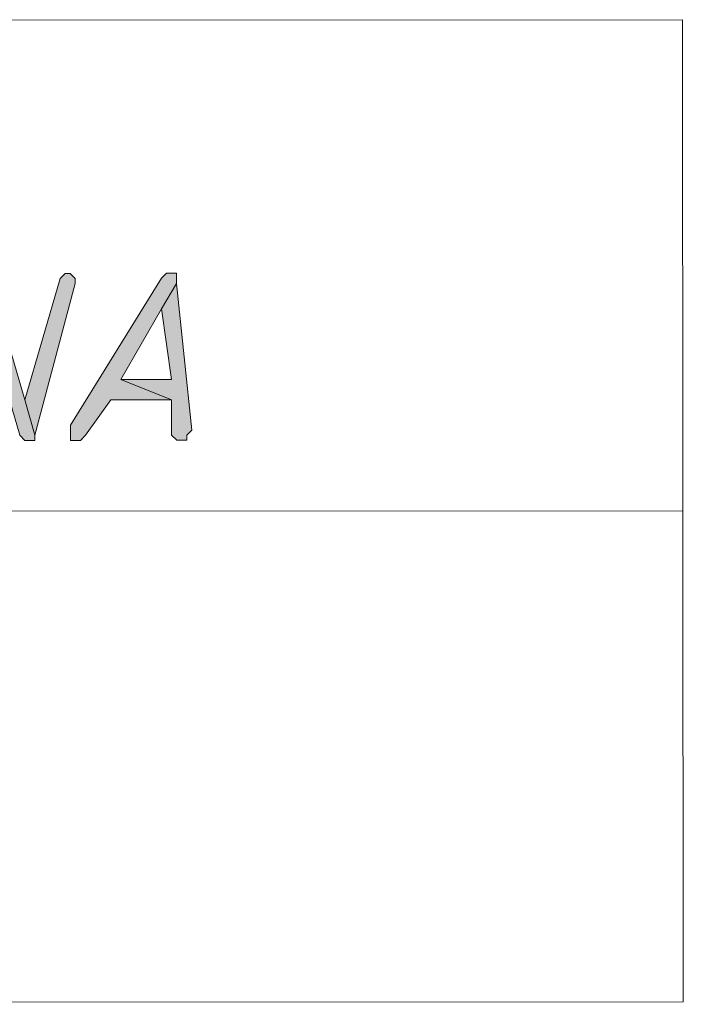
# Model space of a CAD drawing. Header units: inches. Extents: x -5850 to 5646, y 8947 to 13007.
# Tile 393 of 548: x -871 to -816, y 9670 to 9752. Entities that reach past the tile are written whole.
import ezdxf

# ---------------------------------------------------------------- set-up
doc = ezdxf.new("R2010")
doc.units = ezdxf.units.IN
doc.header["$MEASUREMENT"] = 0
for name, color, linetype in [('at_Entity', 7, 'Continuous'), ('at_Rect', 7, 'Continuous'), ('at_Solid', 7, 'Continuous')]:
    doc.layers.add(name, color=color, linetype=linetype)

msp = doc.modelspace()

# ---------------------------------------------------------------- hatches: boundary and pattern name
at = {"layer": 'at_Solid', "lineweight": 20}
for points in [[(-874.88, 9730.565), (-875.303, 9730.147), (-874.453, 9727.186), (-871.488, 9717.057), (-871.064, 9716.633), (-870.222, 9716.634), (-870.222, 9717.058), (-871.067, 9720.012), (-874.032, 9730.148), (-874.456, 9730.566)], [(-867.697, 9730.572), (-868.121, 9730.153), (-871.067, 9720.012), (-870.222, 9717.058), (-866.854, 9729.73), (-866.855, 9730.154), (-867.279, 9730.572)], [(-858.831, 9730.579), (-859.249, 9730.579), (-859.672, 9730.161), (-867.268, 9717.902), (-867.267, 9716.636), (-866.419, 9716.637), (-865.995, 9717.061), (-863.89, 9720.019), (-858.821, 9720.023), (-863.044, 9721.709), (-859.67, 9727.623), (-858.406, 9729.738), (-858.407, 9730.58)], [(-858.406, 9729.738), (-859.67, 9727.623), (-858.823, 9721.713), (-863.044, 9721.709), (-858.821, 9720.023), (-858.819, 9717.068), (-858.394, 9716.644), (-857.552, 9716.645), (-857.553, 9717.069), (-857.129, 9717.488)]]:
    msp.add_hatch(color=7, dxfattribs=at).paths.add_polyline_path(points)

# ---------------------------------------------------------------- linework, layer by layer
at = {"layer": 'at_Entity', "color": 7, "lineweight": 20}
for p, q in [((-871.067, 9720.012), (-874.032, 9730.148)), ((-868.121, 9730.153), (-871.067, 9720.012)), ((-867.697, 9730.572), (-868.121, 9730.153)), ((-868.121, 9730.153), (-868.121, 9730.153)), ((-867.697, 9730.572), (-867.697, 9730.572)), ((-867.279, 9730.572), (-867.697, 9730.572)), ((-866.855, 9730.154), (-867.279, 9730.572)), ((-859.672, 9730.161), (-867.268, 9717.902)), ((-866.854, 9729.73), (-866.855, 9730.154)), ((-859.249, 9730.579), (-859.672, 9730.161)), ((-858.831, 9730.579), (-859.249, 9730.579)), ((-858.407, 9730.58), (-858.831, 9730.579)), ((-858.406, 9729.738), (-858.407, 9730.58)), ((-870.222, 9717.058), (-866.854, 9729.73)), ((-858.406, 9729.738), (-859.67, 9727.623)), ((-859.67, 9727.623), (-858.406, 9729.738)), ((-857.129, 9717.488), (-858.406, 9729.738)), ((-863.044, 9721.709), (-859.67, 9727.623)), ((-859.67, 9727.623), (-858.823, 9721.713)), ((-874.453, 9727.186), (-871.488, 9717.057)), ((-858.823, 9721.713), (-863.044, 9721.709)), ((-863.044, 9721.709), (-858.821, 9720.023)), ((-858.821, 9720.023), (-863.044, 9721.709)), ((-871.067, 9720.012), (-870.222, 9717.058)), ((-870.222, 9717.058), (-871.067, 9720.012)), ((-865.995, 9717.061), (-863.89, 9720.019)), ((-863.89, 9720.019), (-858.821, 9720.023)), ((-858.821, 9720.023), (-858.819, 9717.068)), ((-867.268, 9717.902), (-867.267, 9716.636)), ((-871.488, 9717.057), (-871.488, 9717.057)), ((-871.488, 9717.057), (-871.064, 9716.633)), ((-870.222, 9716.634), (-870.222, 9717.058)), ((-866.419, 9716.637), (-865.995, 9717.061)), ((-858.819, 9717.068), (-858.394, 9716.644)), ((-857.553, 9717.069), (-857.129, 9717.488)), ((-857.552, 9716.645), (-857.553, 9717.069)), ((-871.064, 9716.633), (-870.222, 9716.634)), ((-867.267, 9716.636), (-866.419, 9716.637)), ((-858.394, 9716.644), (-857.552, 9716.645)), ((-1062.408, 9710.546), (-816.148, 9710.766))]:
    msp.add_line(p, q, dxfattribs=at)
at = {"layer": 'at_Rect', "color": 7, "lineweight": 20}
for p, q in [((-1062.444, 9751.521), (-816.184, 9751.74)), ((-816.111, 9669.796), (-816.184, 9751.74)), ((-816.111, 9669.796), (-1062.371, 9669.576))]:
    msp.add_line(p, q, dxfattribs=at)

doc.saveas('drawing.dxf')
